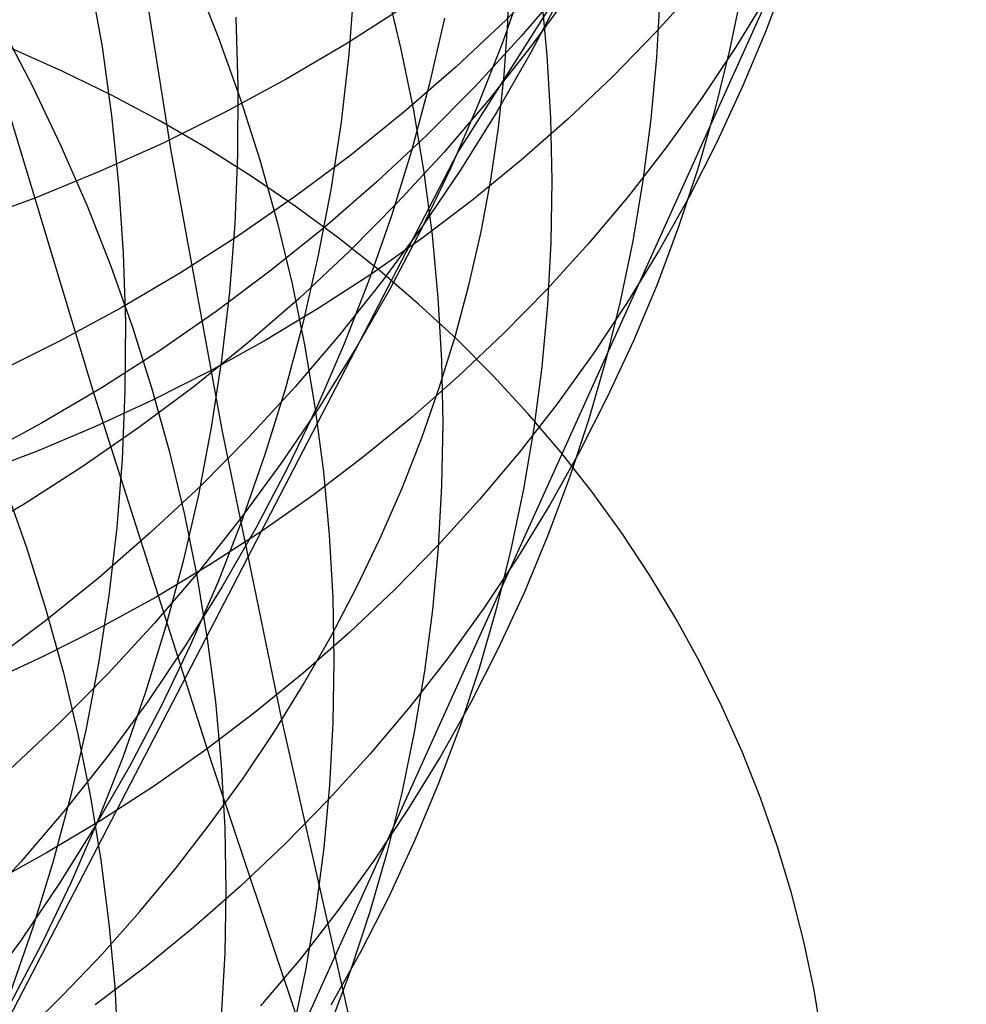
# Model space of a CAD drawing. Header units: millimetres. Extents: x 119 to 175.9, y -203.1 to -153.8.
# Tile 326 of 377: x 161.255 to 161.792, y -162.037 to -161.479. Entities that reach past the tile are written whole.
import ezdxf

# ---------------------------------------------------------------- set-up
doc = ezdxf.new("R2010")
doc.units = ezdxf.units.MM
doc.header["$MEASUREMENT"] = 0
doc.layers.add('Layer 01', color=5, linetype='Continuous', true_color=0x0000ff)

msp = doc.modelspace()

# ---------------------------------------------------------------- linework, layer by layer
at = {"layer": 'Layer 01'}
for p, q in [((161.50358, -161.55384, 44.92151), (161.75787, -161.15397, 46.15789)), ((161.79224, -161.21734, 25.33341), (161.11654, -162.71178, 28.91341)), ((161.34092, -161.55301, 20.91852), (161.31621, -161.39843, 20.61899)), ((161.53196, -161.48023, 21.71762), (161.53281, -161.4505, 21.73438)), ((161.29482, -161.45531, 43.09275), (161.30164, -161.49408, 43.10485)), ((161.35426, -161.45466, 27.99816), (161.36781, -161.48884, 27.98654)), ((161.54191, -161.4545, 44.88121), (161.52914, -161.49109, 44.8958)), ((161.5585, -161.45101, 46.29469), (161.53109, -161.47864, 46.30934)), ((161.69083, -161.45191, 26.05703), (161.67866, -161.48447, 26.0411)), ((161.4448, -161.45921, 43.97445), (161.44175, -161.49806, 43.98813)), ((161.46261, -161.45936, 27.63011), (161.47114, -161.49452, 27.61695)), ((161.56495, -161.45829, 46.05719), (161.53971, -161.48782, 46.07194)), ((161.63961, -161.45963, 25.20614), (161.61605, -161.48561, 25.19121)), ((161.66493, -161.46165, 26.46158), (161.65782, -161.49583, 26.4458)), ((161.56308, -161.46291, 45.34906), (161.54505, -161.49719, 45.36387)), ((161.56804, -161.46249, 45.82045), (161.54509, -161.49376, 45.83527)), ((161.55084, -161.46341, 27.25006), (161.55418, -161.4989, 27.23569)), ((161.61835, -161.46484, 26.85991), (161.61644, -161.5, 26.84466)), ((161.67972, -161.46405, 25.6323), (161.66158, -161.49375, 25.61661)), ((161.47317, -161.47133, 46.80119), (161.44011, -161.49244, 46.81516)), ((161.3776, -161.47723, 43.53636), (161.3788, -161.51632, 43.54945)), ((161.49602, -161.47767, 44.43225), (161.48737, -161.5155, 44.44653)), ((161.24523, -161.48365, 28.34232), (161.26239, -161.5167, 28.33209)), ((161.53109, -161.47864, 46.30934), (161.50266, -161.50526, 46.32388)), ((161.52994, -161.50999, 21.70099), (161.53196, -161.48023, 21.71762)), ((161.29716, -161.69099, 23.7558), (161.23611, -161.489, 23.45315)), ((161.36781, -161.48884, 27.98654), (161.38013, -161.52336, 27.97454)), ((161.53971, -161.48782, 46.07194), (161.51338, -161.51641, 46.08663)), ((161.61605, -161.48561, 25.19121), (161.5915, -161.51074, 25.17644)), ((161.67866, -161.48447, 26.0411), (161.66526, -161.51654, 26.02514)), ((161.2791, -161.50775, 23.43259), (161.25059, -161.49503, 23.44642)), ((161.30164, -161.49408, 43.10485), (161.30706, -161.53298, 43.11721)), ((161.44011, -161.49244, 46.81516), (161.40625, -161.51237, 46.82894)), ((161.47114, -161.49452, 27.61695), (161.47838, -161.52985, 27.60347)), ((161.52914, -161.49109, 44.8958), (161.51503, -161.52716, 44.91047)), ((161.54509, -161.49376, 45.83527), (161.52099, -161.52418, 45.85006)), ((161.66158, -161.49375, 25.61661), (161.64231, -161.52278, 25.60099)), ((161.44175, -161.49806, 43.98813), (161.4373, -161.5367, 44.00199)), ((161.54505, -161.49719, 45.36387), (161.52576, -161.53077, 45.3787)), ((161.55418, -161.4989, 27.23569), (161.55621, -161.53439, 27.22106)), ((161.61644, -161.5, 26.84466), (161.61322, -161.53499, 26.82923)), ((161.65782, -161.49583, 26.4458), (161.64943, -161.52967, 26.42993)), ((161.50266, -161.50526, 46.32388), (161.47323, -161.53084, 46.33832)), ((161.30697, -161.52136, 23.4183), (161.2791, -161.50775, 23.43259)), ((161.52674, -161.53973, 21.68452), (161.52994, -161.50999, 21.70099)), ((161.5915, -161.51074, 25.17644), (161.56597, -161.53499, 25.16186)), ((161.26239, -161.5167, 28.33209), (161.27836, -161.55022, 28.32143)), ((161.40625, -161.51237, 46.82894), (161.37162, -161.53108, 46.84252)), ((161.3788, -161.51632, 43.54945), (161.37859, -161.55536, 43.56274)), ((161.48737, -161.5155, 44.44653), (161.47733, -161.55294, 44.46094)), ((161.51338, -161.51641, 46.08663), (161.48598, -161.54403, 46.10124)), ((161.66526, -161.51654, 26.02514), (161.65065, -161.54808, 26.00918)), ((161.33416, -161.53583, 23.40357), (161.30697, -161.52136, 23.4183)), ((161.64231, -161.52278, 25.60099), (161.62192, -161.55108, 25.58548)), ((161.38013, -161.52336, 27.97454), (161.39119, -161.55816, 27.96216)), ((161.52099, -161.52418, 45.85006), (161.49577, -161.55369, 45.86479)), ((161.51503, -161.52716, 44.91047), (161.4996, -161.56266, 44.9252)), ((161.30706, -161.53298, 43.11721), (161.31108, -161.57198, 43.12982)), ((161.37162, -161.53108, 46.84252), (161.33627, -161.54857, 46.85588)), ((161.47323, -161.53084, 46.33832), (161.44284, -161.55536, 46.35263)), ((161.47838, -161.52985, 27.60347), (161.48432, -161.56531, 27.58969)), ((161.52576, -161.53077, 45.3787), (161.50523, -161.56361, 45.39353)), ((161.64943, -161.52967, 26.42993), (161.63977, -161.56313, 26.41397)), ((161.36065, -161.55116, 23.38842), (161.33416, -161.53583, 23.40357)), ((161.4373, -161.5367, 44.00199), (161.43144, -161.5751, 44.016)), ((161.52237, -161.56941, 21.66823), (161.52674, -161.53973, 21.68452)), ((161.56597, -161.53499, 25.16186), (161.5395, -161.55834, 25.14748)), ((161.55621, -161.53439, 27.22106), (161.55693, -161.56983, 27.20619)), ((161.61322, -161.53499, 26.82923), (161.6087, -161.56976, 26.81364)), ((161.48598, -161.54403, 46.10124), (161.45756, -161.57065, 46.11574)), ((161.27836, -161.55022, 28.32143), (161.29312, -161.58414, 28.31036)), ((161.33627, -161.54857, 46.85588), (161.30025, -161.5648, 46.86901)), ((161.62192, -161.55108, 25.58548), (161.60045, -161.57864, 25.57008)), ((161.65065, -161.54808, 26.00918), (161.63484, -161.57904, 25.99324)), ((161.2242, -162.09251, 43.31975), (161.50358, -161.55384, 44.92151)), ((161.3701, -161.71211, 21.21528), (161.34092, -161.55301, 20.91852)), ((161.38639, -161.56732, 23.37287), (161.36065, -161.55116, 23.38842)), ((161.37859, -161.55536, 43.56274), (161.37696, -161.59429, 43.57624)), ((161.44284, -161.55536, 46.35263), (161.41152, -161.57877, 46.36679)), ((161.47733, -161.55294, 44.46094), (161.46593, -161.58995, 44.47544)), ((161.49577, -161.55369, 45.86479), (161.46945, -161.58227, 45.87944)), ((161.39119, -161.55816, 27.96216), (161.40098, -161.59322, 27.94943)), ((161.5395, -161.55834, 25.14748), (161.51212, -161.58076, 25.13333)), ((161.30025, -161.5648, 46.86901), (161.26358, -161.57975, 46.88189)), ((161.41137, -161.5843, 23.35693), (161.38639, -161.56732, 23.37287)), ((161.4996, -161.56266, 44.9252), (161.48288, -161.59754, 44.93996)), ((161.50523, -161.56361, 45.39353), (161.4835, -161.59567, 45.40834)), ((161.48432, -161.56531, 27.58969), (161.48896, -161.60084, 27.57561)), ((161.63977, -161.56313, 26.41397), (161.62884, -161.59617, 26.39796)), ((161.31108, -161.57198, 43.12982), (161.3137, -161.61102, 43.14265)), ((161.45756, -161.57065, 46.11574), (161.42813, -161.59623, 46.13012)), ((161.51683, -161.59901, 21.65213), (161.52237, -161.56941, 21.66823)), ((161.55693, -161.56983, 27.20619), (161.55633, -161.60518, 27.19111)), ((161.6087, -161.56976, 26.81364), (161.60288, -161.60427, 26.7979)), ((161.41152, -161.57877, 46.36679), (161.37932, -161.60105, 46.38078)), ((161.43144, -161.5751, 44.016), (161.42418, -161.61321, 44.03015)), ((161.60045, -161.57864, 25.57008), (161.57792, -161.60541, 25.55481)), ((161.26358, -161.57975, 46.88189), (161.22633, -161.59341, 46.89451)), ((161.29312, -161.58414, 28.31036), (161.30666, -161.61844, 28.29888)), ((161.43554, -161.60206, 23.34063), (161.41137, -161.5843, 23.35693)), ((161.46945, -161.58227, 45.87944), (161.44206, -161.60989, 45.894)), ((161.51212, -161.58076, 25.13333), (161.48386, -161.60221, 25.11941)), ((161.63484, -161.57904, 25.99324), (161.61785, -161.60939, 25.97734)), ((161.46593, -161.58995, 44.47544), (161.45318, -161.62649, 44.49002)), ((161.37696, -161.59429, 43.57624), (161.37392, -161.63308, 43.58991)), ((161.40098, -161.59322, 27.94943), (161.4095, -161.62848, 27.93636)), ((161.4835, -161.59567, 45.40834), (161.46058, -161.62691, 45.42312)), ((161.37932, -161.60105, 46.38078), (161.34628, -161.62218, 46.39459)), ((161.42813, -161.59623, 46.13012), (161.39775, -161.62074, 46.14437)), ((161.48288, -161.59754, 44.93996), (161.46487, -161.63178, 44.95475)), ((161.48896, -161.60084, 27.57561), (161.4923, -161.63641, 27.56126)), ((161.51013, -161.62848, 21.63624), (161.51683, -161.59901, 21.65213)), ((161.62884, -161.59617, 26.39796), (161.61667, -161.62876, 26.3819)), ((161.45888, -161.6206, 23.32398), (161.43554, -161.60206, 23.34063)), ((161.48386, -161.60221, 25.11941), (161.45476, -161.62268, 25.10575)), ((161.57792, -161.60541, 25.55481), (161.55436, -161.63137, 25.53969)), ((161.55633, -161.60518, 27.19111), (161.55442, -161.6404, 27.17583)), ((161.60288, -161.60427, 26.7979), (161.59577, -161.63849, 26.78205)), ((161.3137, -161.61102, 43.14265), (161.31489, -161.65005, 43.15571)), ((161.44206, -161.60989, 45.894), (161.41365, -161.6365, 45.90845)), ((161.61785, -161.60939, 25.97734), (161.5997, -161.63909, 25.96149)), ((161.42418, -161.61321, 44.03015), (161.41554, -161.65099, 44.04443)), ((161.30666, -161.61844, 28.29888), (161.31896, -161.65308, 28.28701)), ((161.34628, -161.62218, 46.39459), (161.31243, -161.64212, 46.40821)), ((161.39775, -161.62074, 46.14437), (161.36645, -161.64415, 46.15846)), ((161.45476, -161.62268, 25.10575), (161.42485, -161.64213, 25.09236)), ((161.48137, -161.63989, 23.307), (161.45888, -161.6206, 23.32398)), ((161.4095, -161.62848, 27.93636), (161.41673, -161.66391, 27.92295)), ((161.46058, -161.62691, 45.42312), (161.43651, -161.6573, 45.43784)), ((161.45318, -161.62649, 44.49002), (161.43909, -161.6625, 44.50467)), ((161.50228, -161.65779, 21.62058), (161.51013, -161.62848, 21.63624)), ((161.61667, -161.62876, 26.3819), (161.60327, -161.66084, 26.36582)), ((161.37392, -161.63308, 43.58991), (161.36947, -161.67167, 43.60374)), ((161.46487, -161.63178, 44.95475), (161.4456, -161.66531, 44.96955)), ((161.55436, -161.63137, 25.53969), (161.52979, -161.65648, 25.52474)), ((161.41365, -161.6365, 45.90845), (161.38424, -161.66208, 45.92278)), ((161.50297, -161.65991, 23.28972), (161.48137, -161.63989, 23.307)), ((161.4923, -161.63641, 27.56126), (161.49432, -161.67197, 27.54665)), ((161.55442, -161.6404, 27.17583), (161.5512, -161.67544, 27.16037)), ((161.5997, -161.63909, 25.96149), (161.58042, -161.66811, 25.94572)), ((161.59577, -161.63849, 26.78205), (161.58737, -161.67237, 26.7661)), ((161.31243, -161.64212, 46.40821), (161.27782, -161.66086, 46.42161)), ((161.36645, -161.64415, 46.15846), (161.33426, -161.66644, 46.17238)), ((161.42485, -161.64213, 25.09236), (161.39417, -161.66056, 25.07926)), ((161.31489, -161.65005, 43.15571), (161.31468, -161.68904, 43.16897)), ((161.41554, -161.65099, 44.04443), (161.40552, -161.68838, 44.05881)), ((161.31896, -161.65308, 28.28701), (161.33001, -161.688, 28.27478)), ((161.52979, -161.65648, 25.52474), (161.50424, -161.68071, 25.50998)), ((161.27782, -161.66086, 46.42161), (161.24248, -161.67838, 46.43478)), ((161.38424, -161.66208, 45.92278), (161.35387, -161.68659, 45.93696)), ((161.39417, -161.66056, 25.07926), (161.36275, -161.67792, 25.06646)), ((161.43651, -161.6573, 45.43784), (161.4113, -161.68679, 45.4525)), ((161.43909, -161.6625, 44.50467), (161.42368, -161.69795, 44.51937)), ((161.49329, -161.6869, 21.60517), (161.50228, -161.65779, 21.62058)), ((161.52365, -161.68063, 23.27215), (161.50297, -161.65991, 23.28972)), ((161.60327, -161.66084, 26.36582), (161.58864, -161.69239, 26.34974)), ((161.33426, -161.66644, 46.17238), (161.30122, -161.68758, 46.18611)), ((161.41673, -161.66391, 27.92295), (161.42267, -161.69946, 27.90924)), ((161.4456, -161.66531, 44.96955), (161.4251, -161.69812, 44.98433)), ((161.58042, -161.66811, 25.94572), (161.56002, -161.69642, 25.93005)), ((161.36947, -161.67167, 43.60374), (161.36362, -161.71002, 43.61772)), ((161.49432, -161.67197, 27.54665), (161.49503, -161.70749, 27.53181)), ((161.58737, -161.67237, 26.7661), (161.5777, -161.70586, 26.75006)), ((161.36275, -161.67792, 25.06646), (161.33063, -161.69421, 25.05397)), ((161.5512, -161.67544, 27.16037), (161.54667, -161.71027, 27.14474)), ((161.50424, -161.68071, 25.50998), (161.47775, -161.70404, 25.49542)), ((161.54341, -161.70202, 23.25432), (161.52365, -161.68063, 23.27215)), ((161.30122, -161.68758, 46.18611), (161.26738, -161.70754, 46.19963)), ((161.31468, -161.68904, 43.16897), (161.31305, -161.72793, 43.18241)), ((161.35387, -161.68659, 45.93696), (161.32257, -161.71001, 45.95097)), ((161.33001, -161.688, 28.27478), (161.33979, -161.72318, 28.26218)), ((161.4113, -161.68679, 45.4525), (161.38501, -161.71535, 45.46706)), ((161.40552, -161.68838, 44.05881), (161.39413, -161.72534, 44.07327)), ((161.48317, -161.71579, 21.59004), (161.49329, -161.6869, 21.60517)), ((161.36302, -161.89741, 24.05441), (161.29716, -161.69099, 23.7558)), ((161.33063, -161.69421, 25.05397), (161.29785, -161.7094, 25.04183)), ((161.58864, -161.69239, 26.34974), (161.57282, -161.72336, 26.33367)), ((161.4251, -161.69812, 44.98433), (161.40339, -161.73015, 44.99908)), ((161.42368, -161.69795, 44.51937), (161.40697, -161.7328, 44.53409)), ((161.42267, -161.69946, 27.90924), (161.4273, -161.73508, 27.89524)), ((161.56002, -161.69642, 25.93005), (161.53854, -161.72397, 25.91449)), ((161.47775, -161.70404, 25.49542), (161.45035, -161.72643, 25.48109)), ((161.49503, -161.70749, 27.53181), (161.49442, -161.74291, 27.51674)), ((161.5622, -161.72407, 23.23625), (161.54341, -161.70202, 23.25432)), ((161.5777, -161.70586, 26.75006), (161.56677, -161.73894, 26.73396)), ((161.26738, -161.70754, 46.19963), (161.23277, -161.72629, 46.21294)), ((161.29785, -161.7094, 25.04183), (161.26446, -161.72347, 25.03003)), ((161.32257, -161.71001, 45.95097), (161.29039, -161.7323, 45.96481)), ((161.36362, -161.71002, 43.61772), (161.35637, -161.74808, 43.63182)), ((161.40372, -161.87567, 21.50912), (161.3701, -161.71211, 21.21528)), ((161.54667, -161.71027, 27.14474), (161.54085, -161.74484, 27.12898)), ((161.38501, -161.71535, 45.46706), (161.35764, -161.74296, 45.48152)), ((161.47193, -161.74441, 21.57519), (161.48317, -161.71579, 21.59004)), ((161.26446, -161.72347, 25.03003), (161.23048, -161.73641, 25.01859)), ((161.33979, -161.72318, 28.26218), (161.34829, -161.75856, 28.24923)), ((161.53854, -161.72397, 25.91449), (161.51599, -161.75073, 25.89906)), ((161.57282, -161.72336, 26.33367), (161.55582, -161.75372, 26.31764)), ((161.58001, -161.74674, 23.21795), (161.5622, -161.72407, 23.23625)), ((161.31305, -161.72793, 43.18241), (161.31, -161.76667, 43.19602)), ((161.39413, -161.72534, 44.07327), (161.38139, -161.76183, 44.08781)), ((161.45035, -161.72643, 25.48109), (161.42207, -161.74786, 25.467)), ((161.29039, -161.7323, 45.96481), (161.25736, -161.75345, 45.97846)), ((161.40339, -161.73015, 44.99908), (161.38049, -161.76136, 45.01378)), ((161.40697, -161.7328, 44.53409), (161.38898, -161.767, 44.54882)), ((161.4273, -161.73508, 27.89524), (161.43062, -161.77075, 27.88095)), ((161.56677, -161.73894, 26.73396), (161.55459, -161.77155, 26.71782)), ((161.24646, -161.74325, 28.60413), (161.25874, -161.77803, 28.59247)), ((161.35764, -161.74296, 45.48152), (161.32925, -161.76956, 45.49585)), ((161.45959, -161.77273, 21.56064), (161.47193, -161.74441, 21.57519)), ((161.49442, -161.74291, 27.51674), (161.4925, -161.7782, 27.50147)), ((161.54085, -161.74484, 27.12898), (161.53372, -161.7791, 27.11308)), ((161.35637, -161.74808, 43.63182), (161.34773, -161.78582, 43.64604)), ((161.42207, -161.74786, 25.467), (161.39294, -161.7683, 25.45316)), ((161.51599, -161.75073, 25.89906), (161.49241, -161.77668, 25.88378)), ((161.59681, -161.77001, 23.19946), (161.58001, -161.74674, 23.21795)), ((161.25736, -161.75345, 45.97846), (161.22352, -161.77342, 45.99189)), ((161.55582, -161.75372, 26.31764), (161.53766, -161.78344, 26.30167)), ((161.34829, -161.75856, 28.24923), (161.3555, -161.7941, 28.23596)), ((161.38049, -161.76136, 45.01378), (161.35643, -161.79173, 45.02842)), ((161.38139, -161.76183, 44.08781), (161.36732, -161.79781, 44.1024)), ((161.31, -161.76667, 43.19602), (161.30555, -161.80523, 43.20978)), ((161.39294, -161.7683, 25.45316), (161.36301, -161.78773, 25.4396)), ((161.38898, -161.767, 44.54882), (161.36974, -161.8005, 44.56355)), ((161.32925, -161.76956, 45.49585), (161.29985, -161.79514, 45.51005)), ((161.43062, -161.77075, 27.88095), (161.43263, -161.80641, 27.86641)), ((161.44615, -161.80071, 21.54642), (161.45959, -161.77273, 21.56064)), ((161.55459, -161.77155, 26.71782), (161.54117, -161.80366, 26.70165)), ((161.61259, -161.79385, 23.18079), (161.59681, -161.77001, 23.19946)), ((161.25874, -161.77803, 28.59247), (161.26975, -161.8131, 28.58043)), ((161.49241, -161.77668, 25.88378), (161.46782, -161.80178, 25.86868)), ((161.4925, -161.7782, 27.50147), (161.48927, -161.81332, 27.48602)), ((161.53372, -161.7791, 27.11308), (161.52532, -161.81303, 27.09709)), ((161.53766, -161.78344, 26.30167), (161.51837, -161.81246, 26.28577)), ((161.36301, -161.78773, 25.4396), (161.3323, -161.80613, 25.42633)), ((161.34773, -161.78582, 43.64604), (161.33771, -161.82317, 43.66036)), ((161.29985, -161.79514, 45.51005), (161.2695, -161.81966, 45.52408)), ((161.35643, -161.79173, 45.02842), (161.33125, -161.82121, 45.04297)), ((161.3555, -161.7941, 28.23596), (161.36141, -161.82977, 28.22238)), ((161.62733, -161.81823, 23.16197), (161.61259, -161.79385, 23.18079)), ((161.36974, -161.8005, 44.56355), (161.34925, -161.83328, 44.57825)), ((161.36732, -161.79781, 44.1024), (161.35192, -161.83323, 44.11703)), ((161.43165, -161.82833, 21.53254), (161.44615, -161.80071, 21.54642)), ((161.46782, -161.80178, 25.86868), (161.44226, -161.826, 25.85376)), ((161.30555, -161.80523, 43.20978), (161.2997, -161.84354, 43.22368)), ((161.3323, -161.80613, 25.42633), (161.30085, -161.82346, 25.41336)), ((161.43263, -161.80641, 27.86641), (161.43332, -161.84201, 27.85163)), ((161.54117, -161.80366, 26.70165), (161.52654, -161.83524, 26.68548)), ((161.26975, -161.8131, 28.58043), (161.2795, -161.84842, 28.56804)), ((161.48927, -161.81332, 27.48602), (161.48473, -161.84821, 27.4704)), ((161.51837, -161.81246, 26.28577), (161.49796, -161.84077, 26.26997)), ((161.52532, -161.81303, 27.09709), (161.51563, -161.84657, 27.08101)), ((161.64101, -161.84312, 23.14302), (161.62733, -161.81823, 23.16197)), ((161.2695, -161.81966, 45.52408), (161.23822, -161.84309, 45.53794)), ((161.30085, -161.82346, 25.41336), (161.2687, -161.83972, 25.40072)), ((161.33125, -161.82121, 45.04297), (161.30497, -161.84976, 45.05742)), ((161.33771, -161.82317, 43.66036), (161.32633, -161.8601, 43.67475)), ((161.36141, -161.82977, 28.22238), (161.36602, -161.86551, 28.2085)), ((161.44226, -161.826, 25.85376), (161.41575, -161.84931, 25.83905)), ((161.41608, -161.85554, 21.51902), (161.43165, -161.82833, 21.53254)), ((161.34925, -161.83328, 44.57825), (161.32756, -161.86529, 44.59291)), ((161.35192, -161.83323, 44.11703), (161.33523, -161.86804, 44.13167)), ((161.52654, -161.83524, 26.68548), (161.51071, -161.86623, 26.66932)), ((161.2687, -161.83972, 25.40072), (161.23589, -161.85488, 25.38841)), ((161.49796, -161.84077, 26.26997), (161.47646, -161.86832, 26.25428)), ((161.2997, -161.84354, 43.22368), (161.29245, -161.88158, 43.23769)), ((161.43332, -161.84201, 27.85163), (161.4327, -161.87753, 27.83662)), ((161.51563, -161.84657, 27.08101), (161.50469, -161.87969, 27.06486)), ((161.65361, -161.8685, 23.12395), (161.64101, -161.84312, 23.14302)), ((161.30497, -161.84976, 45.05742), (161.27763, -161.87736, 45.07176)), ((161.2795, -161.84842, 28.56804), (161.28797, -161.88395, 28.5553)), ((161.41575, -161.84931, 25.83905), (161.38832, -161.87168, 25.82456)), ((161.48473, -161.84821, 27.4704), (161.47889, -161.88285, 27.45463)), ((161.39948, -161.88233, 21.50587), (161.41608, -161.85554, 21.51902)), ((161.32633, -161.8601, 43.67475), (161.3136, -161.89656, 43.6892)), ((161.32756, -161.86529, 44.59291), (161.30468, -161.89649, 44.60751)), ((161.33523, -161.86804, 44.13167), (161.31725, -161.90222, 44.14631)), ((161.36602, -161.86551, 28.2085), (161.36932, -161.90129, 28.19434)), ((161.47646, -161.86832, 26.25428), (161.45389, -161.89509, 26.23872)), ((161.51071, -161.86623, 26.66932), (161.49369, -161.89662, 26.6532)), ((161.66511, -161.89432, 23.10481), (161.65361, -161.8685, 23.12395)), ((161.38832, -161.87168, 25.82456), (161.36002, -161.89309, 25.81031)), ((161.27763, -161.87736, 45.07176), (161.24925, -161.90397, 45.08595)), ((161.44236, -162.04599, 21.80395), (161.40372, -161.87567, 21.50912)), ((161.4327, -161.87753, 27.83662), (161.43076, -161.91291, 27.8214)), ((161.50469, -161.87969, 27.06486), (161.49249, -161.91235, 27.04866)), ((161.29245, -161.88158, 43.23769), (161.28381, -161.91929, 43.25181)), ((161.28797, -161.88395, 28.5553), (161.29515, -161.91964, 28.54223)), ((161.38186, -161.90864, 21.49311), (161.39948, -161.88233, 21.50587)), ((161.47889, -161.88285, 27.45463), (161.47175, -161.91718, 27.43874)), ((161.30468, -161.89649, 44.60751), (161.28064, -161.92684, 44.62203)), ((161.3136, -161.89656, 43.6892), (161.29953, -161.93252, 43.70369)), ((161.36002, -161.89309, 25.81031), (161.33086, -161.91352, 25.79632)), ((161.43365, -162.10818, 24.34887), (161.36302, -161.89741, 24.05441)), ((161.45389, -161.89509, 26.23872), (161.43029, -161.92104, 26.22331)), ((161.49369, -161.89662, 26.6532), (161.47551, -161.92635, 26.63713)), ((161.67551, -161.92056, 23.0856), (161.66511, -161.89432, 23.10481)), ((161.31725, -161.90222, 44.14631), (161.29802, -161.9357, 44.16094)), ((161.36932, -161.90129, 28.19434), (161.3713, -161.93707, 28.17991)), ((161.33086, -161.91352, 25.79632), (161.3009, -161.93293, 25.78261)), ((161.36324, -161.93446, 21.48075), (161.38186, -161.90864, 21.49311)), ((161.43076, -161.91291, 27.8214), (161.42751, -161.94811, 27.806)), ((161.49249, -161.91235, 27.04866), (161.47906, -161.9445, 27.03244)), ((161.28381, -161.91929, 43.25181), (161.27379, -161.95662, 43.26602)), ((161.29515, -161.91964, 28.54223), (161.30103, -161.95545, 28.52885)), ((161.47175, -161.91718, 27.43874), (161.46333, -161.95117, 27.42274)), ((161.43029, -161.92104, 26.22331), (161.40568, -161.94613, 26.20807)), ((161.68479, -161.94719, 23.06635), (161.67551, -161.92056, 23.0856)), ((161.28064, -161.92684, 44.62203), (161.25547, -161.95632, 44.63646)), ((161.47551, -161.92635, 26.63713), (161.4562, -161.95539, 26.62113)), ((161.3009, -161.93293, 25.78261), (161.27016, -161.9513, 25.76919)), ((161.29802, -161.9357, 44.16094), (161.27755, -161.96847, 44.17553)), ((161.29953, -161.93252, 43.70369), (161.28415, -161.96791, 43.71821)), ((161.34365, -161.95975, 21.46882), (161.36324, -161.93446, 21.48075)), ((161.3713, -161.93707, 28.17991), (161.37197, -161.97279, 28.16525)), ((161.40568, -161.94613, 26.20807), (161.38009, -161.97035, 26.19302)), ((161.47906, -161.9445, 27.03244), (161.46441, -161.97611, 27.01621)), ((161.69294, -161.97418, 23.04708), (161.68479, -161.94719, 23.06635)), ((161.27016, -161.9513, 25.76919), (161.23868, -161.96861, 25.75607)), ((161.42751, -161.94811, 27.806), (161.42295, -161.98309, 27.79043)), ((161.46333, -161.95117, 27.42274), (161.45362, -161.98477, 27.40665)), ((161.25547, -161.95632, 44.63646), (161.22921, -161.98487, 44.65077)), ((161.27379, -161.95662, 43.26602), (161.26241, -161.99353, 43.28029)), ((161.30103, -161.95545, 28.52885), (161.3056, -161.99134, 28.51517)), ((161.4562, -161.95539, 26.62113), (161.43577, -161.98371, 26.60522)), ((161.3231, -161.98448, 21.45731), (161.34365, -161.95975, 21.46882)), ((161.27755, -161.96847, 44.17553), (161.25586, -162.00046, 44.19007)), ((161.28415, -161.96791, 43.71821), (161.26746, -162.00271, 43.73274)), ((161.38009, -161.97035, 26.19302), (161.35356, -161.99365, 26.17818)), ((161.37197, -161.97279, 28.16525), (161.37132, -162.00841, 28.15035)), ((161.69995, -162.00149, 23.02783), (161.69294, -161.97418, 23.04708)), ((161.46441, -161.97611, 27.01621), (161.44855, -162.00715, 26.99999)), ((161.30164, -162.00862, 21.44626), (161.3231, -161.98448, 21.45731)), ((161.43577, -161.98371, 26.60522), (161.41424, -162.01128, 26.58943)), ((161.42295, -161.98309, 27.79043), (161.41708, -162.01781, 27.7747)), ((161.45362, -161.98477, 27.40665), (161.44266, -162.01795, 27.39049)), ((161.3056, -161.99134, 28.51517), (161.30886, -162.02727, 28.50121)), ((161.26241, -161.99353, 43.28029), (161.24968, -162.02998, 43.29461)), ((161.35356, -161.99365, 26.17818), (161.32611, -162.01602, 26.16355)), ((161.25586, -162.00046, 44.19007), (161.233, -162.03166, 44.20453)), ((161.26746, -162.00271, 43.73274), (161.24949, -162.03687, 43.74726)), ((161.70581, -162.02909, 23.0086), (161.69995, -162.00149, 23.02783)), ((161.27927, -162.03214, 21.43566), (161.30164, -162.00862, 21.44626)), ((161.37132, -162.00841, 28.15035), (161.36935, -162.0439, 28.13524)), ((161.44855, -162.00715, 26.99999), (161.43152, -162.03756, 26.9838)), ((161.41424, -162.01128, 26.58943), (161.39166, -162.03806, 26.57377)), ((161.32611, -162.01602, 26.16355), (161.29777, -162.03742, 26.14917)), ((161.41708, -162.01781, 27.7747), (161.40992, -162.05222, 27.75885)), ((161.44266, -162.01795, 27.39049), (161.43044, -162.05067, 27.37428)), ((161.30886, -162.02727, 28.50121), (161.3108, -162.06318, 28.48699)), ((161.71052, -162.05695, 22.98943), (161.70581, -162.02909, 23.0086)), ((161.25603, -162.05502, 21.42554), (161.27927, -162.03214, 21.43566))]:
    msp.add_line(p, q, dxfattribs=at)

doc.saveas('drawing.dxf')
